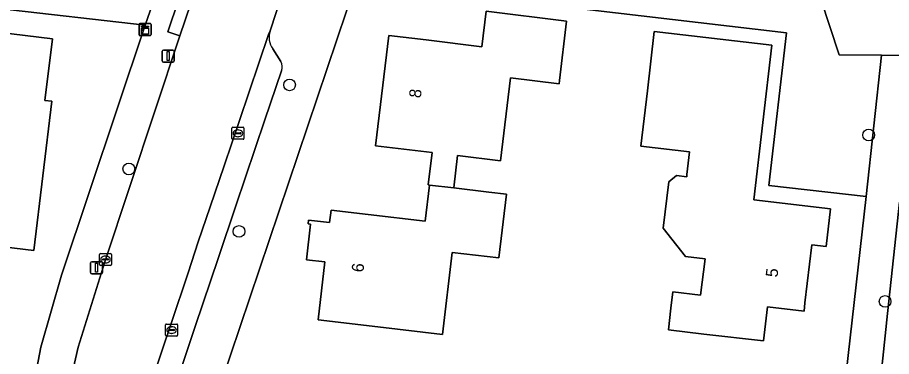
# Model space of a CAD drawing. Extents: x 162396 to 163643, y 386452 to 387406.
# Drawn here: x 162715.3 to 162788.1, y 386637.9 to 386666.2 of the extents above; entities that cross this region are included whole.
import ezdxf

# ---------------------------------------------------------------- set-up
doc = ezdxf.new("R2010")
doc.units = 0
for name, color, linetype in [('IMGEO_Boom', 7, 'Continuous'), ('IMGEO_Erf', 7, 'Continuous'), ('IMGEO_Kast', 7, 'Continuous'), ('IMGEO_Kolk', 7, 'Continuous'), ('IMGEO_Lichtmast', 7, 'Continuous'), ('IMGEO_Pand', 7, 'Continuous'), ('IMGEO_Pand_nummerreeks', 7, 'Continuous'), ('IMGEO_Parkeervlak_open', 7, 'Continuous'), ('IMGEO_Rijbaan_lokaal_open', 7, 'Continuous'), ('IMGEO_Voetpad_open', 7, 'Continuous')]:
    doc.layers.add(name, color=color, linetype=linetype)

msp = doc.modelspace()

# ---------------------------------------------------------------- linework, layer by layer
at = {"layer": 'IMGEO_Boom'}
for centre in [(162737.991, 386660.534), (162786.218, 386656.353), (162724.608, 386653.525), (162733.781, 386648.317), (162787.589, 386642.482)]:
    msp.add_circle(centre, 0.489, dxfattribs=at)
at = {"layer": 'IMGEO_Erf'}
for points in [[(162776.93, 386743.582), (162768.744, 386730.951), (162762.934, 386721.672), (162757.742, 386711.279), (162754.454, 386701.785), (162744.409, 386671.894), (162782.247, 386667.715), (162783.774, 386663.035), (162787.296, 386663.004), (162855.09, 386662.415)], [(162786.017, 386651.238), (162777.902, 386652.152), (162779.378, 386664.867), (162743.548, 386669.105), (162731.458, 386633.225), (162730.396, 386627.558), (162729.703, 386622.29), (162729.171, 386615.834), (162728.3, 386607.457), (162728.244, 386606.221), (162728.319, 386605.252)], [(162712.686, 386624.392), (162715.359, 386624.084), (162715.541, 386626.964), (162716.12, 386632.546), (162717.288, 386638.674), (162718.999, 386644.672), (162725.964, 386665.516), (162701.576, 386668.308)], [(162704.554, 386666.036), (162718.242, 386664.379), (162717.621, 386659.242), (162718.2, 386659.172), (162716.692, 386646.716), (162713.229, 386647.135)], [(162780.556, 386602.933), (162780.807, 386605.308), (162786.017, 386651.238)]]:
    msp.add_lwpolyline(points, dxfattribs=at)
for points in [[(162751.538, 386646.565), (162750.736, 386639.735), (162745.338, 386640.368), (162740.372, 386640.951), (162740.938, 386645.78), (162739.41, 386645.951), (162739.744, 386648.932), (162739.546, 386648.954), (162739.58, 386649.262), (162741.324, 386649.067), (162741.445, 386650.1), (162744.524, 386649.739), (162749.28, 386649.181), (162749.632, 386652.177), (162749.532, 386652.189), (162749.86, 386654.893), (162749.406, 386654.948), (162745.137, 386655.465), (162746.25, 386664.656), (162749.378, 386664.277), (162753.996, 386663.718), (162754.353, 386666.665), (162761.065, 386665.852), (162760.464, 386660.889), (162760.431, 386660.618), (162756.388, 386661.108), (162755.552, 386654.203), (162751.979, 386654.636), (162751.662, 386651.939), (162754.598, 386651.594), (162756.05, 386651.424), (162755.426, 386646.109)], [(162769.581, 386652.456), (162770.227, 386652.973), (162771.062, 386652.876), (162771.084, 386653.064), (162771.303, 386654.953), (162767.257, 386655.422), (162767.792, 386660.028), (162768.368, 386664.994), (162778.164, 386663.857), (162776.665, 386650.937), (162783.034, 386650.197), (162782.669, 386647.053), (162781.477, 386647.192), (162780.916, 386642.355), (162780.837, 386641.677), (162777.784, 386642.032), (162777.453, 386639.183), (162772.487, 386639.76), (162769.537, 386640.102), (162769.748, 386641.916), (162769.905, 386643.273), (162772.204, 386643.006), (162772.616, 386646.03), (162770.961, 386646.237), (162769.099, 386648.589)]]:
    msp.add_lwpolyline(points, close=True, dxfattribs=at)
at = {"layer": 'IMGEO_Kast'}
for p, q in [((162725.453, 386664.718), (162725.453, 386665.559)), ((162725.453, 386665.559), (162725.453, 386664.718)), ((162725.528, 386665.643), (162726.369, 386665.643)), ((162726.369, 386665.643), (162725.528, 386665.643)), ((162726.453, 386665.568), (162726.453, 386664.727)), ((162726.453, 386664.727), (162726.453, 386665.568)), ((162726.378, 386664.643), (162725.537, 386664.643)), ((162725.537, 386664.643), (162726.378, 386664.643))]:
    msp.add_line(p, q, dxfattribs=at)
for points in [[(162725.648, 386665.433), (162726.248, 386665.433), (162726.248, 386665.348), (162725.648, 386665.348), (162725.648, 386665.433)], [(162725.648, 386665.258), (162726.248, 386665.258), (162726.248, 386664.769), (162725.648, 386664.769), (162725.648, 386665.258)]]:
    msp.add_lwpolyline(points, dxfattribs=at)
msp.add_circle((162725.732, 386665.107), 0.0377, dxfattribs=at)
for centre, start, end in [((162725.531, 386665.565), 92.4484, 184.28452), ((162725.531, 386665.565), 92.4484, 184.28452), ((162726.375, 386665.565), 2.4484, 94.28452), ((162726.375, 386665.565), 2.4484, 94.28452), ((162725.531, 386664.721), 182.4484, 274.28452), ((162725.531, 386664.721), 182.4484, 274.28452), ((162726.375, 386664.721), 272.4484, 4.28452), ((162726.375, 386664.721), 272.4484, 4.28452)]:
    msp.add_arc(centre, 0.0779, start, end, dxfattribs=at)
at = {"layer": 'IMGEO_Kolk'}
for p, q in [((162733.19, 386656.069), (162733.19, 386656.921)), ((162733.265, 386656.995), (162734.117, 386656.995)), ((162733.678, 386656.775), (162733.703, 386656.775)), ((162734.191, 386656.921), (162734.191, 386656.069)), ((162734.117, 386655.995), (162733.265, 386655.995)), ((162733.449, 386656.489), (162733.449, 386656.501)), ((162733.887, 386656.452), (162733.489, 386656.452)), ((162733.492, 386656.538), (162733.89, 386656.538)), ((162733.701, 386656.215), (162733.676, 386656.215)), ((162733.933, 386656.501), (162733.933, 386656.489)), ((162722.235, 386646.479), (162723.087, 386646.479)), ((162722.16, 386645.553), (162722.16, 386646.405)), ((162722.419, 386645.973), (162722.419, 386645.985)), ((162722.857, 386645.936), (162722.459, 386645.936)), ((162722.462, 386646.022), (162722.86, 386646.022)), ((162722.648, 386646.259), (162722.673, 386646.259)), ((162722.903, 386645.985), (162722.903, 386645.973)), ((162723.161, 386646.405), (162723.161, 386645.553)), ((162723.087, 386645.479), (162722.235, 386645.479)), ((162722.671, 386645.699), (162722.646, 386645.699)), ((162727.665, 386639.667), (162727.665, 386640.519)), ((162727.74, 386640.593), (162728.592, 386640.593)), ((162727.924, 386640.087), (162727.924, 386640.099)), ((162728.362, 386640.05), (162727.964, 386640.05)), ((162727.967, 386640.136), (162728.365, 386640.136)), ((162728.153, 386640.373), (162728.178, 386640.373)), ((162728.408, 386640.099), (162728.408, 386640.087)), ((162728.666, 386640.519), (162728.666, 386639.667)), ((162728.592, 386639.593), (162727.74, 386639.593)), ((162728.176, 386639.813), (162728.151, 386639.813))]:
    msp.add_line(p, q, dxfattribs=at)
for points in [[(162733.19, 386656.069), (162733.19, 386656.921)], [(162733.265, 386656.995), (162734.117, 386656.995)], [(162734.191, 386656.921), (162734.191, 386656.069)], [(162734.117, 386655.995), (162733.265, 386655.995)], [(162722.235, 386646.479), (162723.087, 386646.479)], [(162722.16, 386645.553), (162722.16, 386646.405)], [(162723.161, 386646.405), (162723.161, 386645.553)], [(162723.087, 386645.479), (162722.235, 386645.479)], [(162727.665, 386639.667), (162727.665, 386640.519)], [(162727.74, 386640.593), (162728.592, 386640.593)], [(162728.666, 386640.519), (162728.666, 386639.667)], [(162728.592, 386639.593), (162727.74, 386639.593)]]:
    msp.add_lwpolyline(points, dxfattribs=at)
for centre, radius, start, end in [((162733.267, 386656.919), 0.0765, 91.55205, 178.44795), ((162733.267, 386656.919), 0.0765, 91.55205, 178.44795), ((162734.115, 386656.919), 0.0765, 1.55205, 88.44795), ((162734.115, 386656.919), 0.0765, 1.55205, 88.44795), ((162733.267, 386656.071), 0.0765, 181.55205, 268.44795), ((162733.267, 386656.071), 0.0765, 181.55205, 268.44795), ((162733.489, 386656.498), 0.0403, 85.87752, 175.75265), ((162733.486, 386656.488), 0.0366, 178.93798, 274.71019), ((162733.89, 386656.495), 0.043, 264.86636, 352.45326), ((162733.894, 386656.5), 0.0386, 1.73085, 96.63898), ((162734.115, 386656.071), 0.0765, 271.55205, 358.44795), ((162734.115, 386656.071), 0.0765, 271.55205, 358.44795), ((162722.237, 386646.403), 0.0765, 91.55205, 178.44795), ((162722.237, 386646.403), 0.0765, 91.55205, 178.44795), ((162723.085, 386646.403), 0.0765, 1.55205, 88.44795), ((162723.085, 386646.403), 0.0765, 1.55205, 88.44795), ((162722.459, 386645.982), 0.0403, 85.87752, 175.75265), ((162722.456, 386645.972), 0.0366, 178.93798, 274.71019), ((162722.86, 386645.979), 0.043, 264.86636, 352.45326), ((162722.864, 386645.984), 0.0386, 1.73085, 96.63898), ((162722.237, 386645.555), 0.0765, 181.55205, 268.44795), ((162722.237, 386645.555), 0.0765, 181.55205, 268.44795), ((162723.085, 386645.555), 0.0765, 271.55205, 358.44795), ((162723.085, 386645.555), 0.0765, 271.55205, 358.44795), ((162727.742, 386640.517), 0.0765, 91.55205, 178.44795), ((162727.742, 386640.517), 0.0765, 91.55205, 178.44795), ((162727.964, 386640.096), 0.0403, 85.87752, 175.75265), ((162727.961, 386640.086), 0.0366, 178.93798, 274.71019), ((162728.365, 386640.093), 0.043, 264.86636, 352.45326), ((162728.369, 386640.098), 0.0386, 1.73085, 96.63898), ((162728.59, 386640.517), 0.0765, 1.55205, 88.44795), ((162728.59, 386640.517), 0.0765, 1.55205, 88.44795), ((162727.742, 386639.669), 0.0765, 181.55205, 268.44795), ((162727.742, 386639.669), 0.0765, 181.55205, 268.44795), ((162728.59, 386639.669), 0.0765, 271.55205, 358.44795), ((162728.59, 386639.669), 0.0765, 271.55205, 358.44795)]:
    msp.add_arc(centre, radius, start, end, dxfattribs=at)
for centre, major_axis, ratio, start_param, end_param in [((162733.677, 386656.495), (-0.387, 0.002), 0.722429, 4.712389, 7.853982), ((162733.702, 386656.495), (-0.39, 0.002), 0.717154, 1.570796, 4.712389), ((162722.647, 386645.979), (-0.387, 0.002), 0.722429, 4.712389, 7.853982), ((162722.672, 386645.979), (-0.39, 0.002), 0.717154, 1.570796, 4.712389), ((162728.152, 386640.093), (-0.387, 0.002), 0.722429, 4.712389, 7.853982), ((162728.177, 386640.093), (-0.39, 0.002), 0.717154, 1.570796, 4.712389)]:
    msp.add_ellipse(centre, major_axis=major_axis, ratio=ratio, start_param=start_param, end_param=end_param, dxfattribs=at)
at = {"layer": 'IMGEO_Lichtmast'}
for p, q in [((162727.389, 386662.532), (162727.389, 386663.332)), ((162727.389, 386663.332), (162727.389, 386662.532)), ((162727.489, 386663.432), (162728.279, 386663.432)), ((162728.279, 386663.432), (162727.489, 386663.432)), ((162728.379, 386663.332), (162728.379, 386662.532)), ((162728.379, 386662.532), (162728.379, 386663.332)), ((162728.279, 386662.432), (162727.489, 386662.432)), ((162727.489, 386662.432), (162728.279, 386662.432)), ((162721.522, 386645.787), (162722.312, 386645.787)), ((162722.312, 386645.787), (162721.522, 386645.787)), ((162721.422, 386644.887), (162721.422, 386645.687)), ((162721.422, 386645.687), (162721.422, 386644.887)), ((162722.412, 386645.687), (162722.412, 386644.887)), ((162722.412, 386644.887), (162722.412, 386645.687)), ((162722.312, 386644.787), (162721.522, 386644.787)), ((162721.522, 386644.787), (162722.312, 386644.787))]:
    msp.add_line(p, q, dxfattribs=at)
for points in [[(162727.809, 386663.307), (162727.959, 386663.307), (162727.959, 386662.557), (162727.809, 386662.557), (162727.809, 386663.307)], [(162721.842, 386645.662), (162721.992, 386645.662), (162721.992, 386644.912), (162721.842, 386644.912), (162721.842, 386645.662)]]:
    msp.add_lwpolyline(points, dxfattribs=at)
for centre, start, end in [((162727.489, 386663.332), 90, 180), ((162727.489, 386663.332), 90, 180), ((162728.279, 386663.332), 0, 90), ((162728.279, 386663.332), 360, 90), ((162727.489, 386662.532), 180, 270), ((162727.489, 386662.532), 180, 270), ((162728.279, 386662.532), 270, 0), ((162728.279, 386662.532), 270, 0), ((162721.522, 386645.687), 90, 180), ((162721.522, 386645.687), 90, 180), ((162722.312, 386645.687), 0, 90), ((162722.312, 386645.687), 360, 90), ((162721.522, 386644.887), 180, 270), ((162721.522, 386644.887), 180, 270), ((162722.312, 386644.887), 270, 0), ((162722.312, 386644.887), 270, 0)]:
    msp.add_arc(centre, 0.1, start, end, dxfattribs=at)
at = {"layer": 'IMGEO_Pand'}
for points in [[(162756.388, 386661.108), (162760.431, 386660.618), (162760.464, 386660.889), (162761.065, 386665.852), (162754.353, 386666.665), (162753.996, 386663.718), (162749.378, 386664.277), (162746.25, 386664.656), (162745.137, 386655.465), (162749.406, 386654.948), (162749.86, 386654.893), (162749.532, 386652.189), (162749.632, 386652.177), (162751.662, 386651.939), (162751.979, 386654.636), (162755.552, 386654.203)], [(162700.284, 386656.459), (162700.149, 386655.346), (162703.489, 386654.941), (162704.178, 386660.632), (162706.769, 386660.319), (162706.238, 386655.927), (162712.295, 386655.194), (162711.349, 386647.375), (162713.229, 386647.135), (162716.692, 386646.716), (162718.2, 386659.172), (162717.621, 386659.242), (162718.242, 386664.379), (162704.554, 386666.036), (162704.091, 386662.206), (162701.024, 386662.577)], [(162772.204, 386643.006), (162769.905, 386643.273), (162769.748, 386641.916), (162769.537, 386640.102), (162772.487, 386639.76), (162777.453, 386639.183), (162777.784, 386642.032), (162780.837, 386641.677), (162780.916, 386642.355), (162781.477, 386647.192), (162782.669, 386647.053), (162783.034, 386650.197), (162776.665, 386650.937), (162778.164, 386663.857), (162768.368, 386664.994), (162767.792, 386660.028), (162767.257, 386655.422), (162771.303, 386654.953), (162771.084, 386653.064), (162771.062, 386652.876), (162770.227, 386652.973), (162769.581, 386652.456), (162769.099, 386648.589), (162770.961, 386646.237), (162772.616, 386646.03)], [(162756.05, 386651.424), (162754.598, 386651.594), (162751.662, 386651.939), (162749.632, 386652.177), (162749.28, 386649.181), (162744.524, 386649.739), (162741.445, 386650.1), (162741.324, 386649.067), (162739.58, 386649.262), (162739.546, 386648.954), (162739.744, 386648.932), (162739.41, 386645.951), (162740.938, 386645.78), (162740.372, 386640.951), (162745.338, 386640.368), (162750.736, 386639.735), (162751.538, 386646.565), (162755.426, 386646.109)]]:
    msp.add_lwpolyline(points, close=True, dxfattribs=at)
at = {"layer": 'IMGEO_Parkeervlak_open'}
for points in [[(162736.362, 386665.025), (162736.244, 386664.738), (162733.829, 386657.575), (162732.546, 386653.782), (162731.37, 386650.353), (162730.39, 386647.436), (162729.554, 386644.862), (162728.125, 386640.647), (162727.35, 386638.325), (162726.599, 386636.073)], [(162737.272, 386662.476), (162736.606, 386663.532)], [(162728.212, 386634.757), (162728.966, 386636.886), (162730.13, 386640.396), (162732.073, 386646.155), (162733.528, 386650.457), (162735.933, 386657.606), (162737.317, 386661.713)]]:
    msp.add_lwpolyline(points, dxfattribs=at)
for centre, radius, start, end in [((162737.939, 386664.516), 1.657, 162.12013, 216.44338), ((162736.431, 386662.044), 0.945, 339.53151, 27.21902)]:
    msp.add_arc(centre, radius, start, end, dxfattribs=at)
at = {"layer": 'IMGEO_Rijbaan_lokaal_open'}
for points in [[(162726.599, 386636.073), (162727.35, 386638.325), (162728.125, 386640.647), (162729.554, 386644.862), (162730.39, 386647.436), (162731.37, 386650.353), (162732.546, 386653.782), (162733.829, 386657.575), (162736.244, 386664.738), (162736.362, 386665.025), (162737.942, 386669.81), (162739.403, 386674.014), (162747.82, 386699.195), (162752.818, 386713.374), (162756.44, 386721.247), (162760.497, 386728.254), (162767.447, 386739.091), (162769.561, 386742.426), (162771.413, 386745.192), (162780.364, 386759.153), (162780.603, 386759.42), (162809.431, 386804.415)], [(162701.576, 386668.308), (162725.964, 386665.516), (162727.566, 386670.164)], [(162730.673, 386670.035), (162728.857, 386664.611), (162722.597, 386645.776), (162720.379, 386638.661), (162719.73, 386635.752), (162718.642, 386628.868), (162717.303, 386609.075), (162717.165, 386607.646), (162723.476, 386607.248), (162723.485, 386608.949), (162723.496, 386609.469), (162723.644, 386615.584), (162723.678, 386616.758), (162723.732, 386617.753), (162723.938, 386620.755), (162724.125, 386622.738), (162724.316, 386624.392), (162724.577, 386626.336), (162725.041, 386629.554), (162725.266, 386630.952)], [(162788.796, 386650.757), (162787.792, 386641.469), (162787.39, 386637.74), (162787.117, 386635.214), (162786.717, 386631.512), (162785.313, 386618.521), (162784.915, 386614.835), (162783.817, 386605.445), (162783.558, 386603.229)]]:
    msp.add_lwpolyline(points, dxfattribs=at)
at = {"layer": 'IMGEO_Voetpad_open'}
for points in [[(162821.929, 386842.61), (162820.19, 386839.921), (162819.797, 386839.145), (162811.483, 386826.237), (162810.358, 386824.421), (162809.763, 386823.512), (162804.178, 386814.988), (162802.507, 386812.457), (162766.009, 386755.197), (162762.683, 386750), (162762.044, 386749.001), (162752.537, 386734.127), (162746.835, 386723.64), (162744.257, 386717.994), (162741.576, 386711.487), (162727.566, 386670.164), (162725.964, 386665.516), (162718.999, 386644.672), (162717.288, 386638.674), (162716.12, 386632.546), (162715.541, 386626.964), (162715.359, 386624.084), (162714.566, 386612.643)], [(162728.319, 386605.252), (162728.244, 386606.221), (162728.3, 386607.457), (162729.171, 386615.834), (162729.703, 386622.29), (162730.396, 386627.558), (162731.458, 386633.225), (162743.548, 386669.105), (162744.409, 386671.894), (162754.454, 386701.785)], [(162739.403, 386674.014), (162737.942, 386669.81), (162736.362, 386665.025)], [(162717.03, 386606.349), (162717.165, 386607.646), (162717.303, 386609.075), (162718.642, 386628.868), (162719.73, 386635.752), (162720.379, 386638.661), (162722.597, 386645.776), (162728.857, 386664.611), (162727.85, 386664.953), (162728.745, 386667.616)], [(162736.606, 386663.532), (162737.272, 386662.476)], [(162855.09, 386662.415), (162787.296, 386663.004), (162786.017, 386651.238), (162780.807, 386605.308), (162780.556, 386602.933)], [(162737.317, 386661.713), (162735.933, 386657.606), (162733.528, 386650.457), (162732.073, 386646.155), (162730.13, 386640.396), (162728.966, 386636.886), (162728.212, 386634.757)], [(162786.717, 386631.512), (162786.177, 386631.573), (162786.586, 386635.274), (162787.117, 386635.214), (162787.39, 386637.74), (162787.792, 386641.469), (162788.796, 386650.757)]]:
    msp.add_lwpolyline(points, dxfattribs=at)
for points in [[(162782.247, 386667.715), (162744.409, 386671.894), (162743.548, 386669.105), (162779.378, 386664.867), (162777.902, 386652.152), (162786.017, 386651.238), (162787.296, 386663.004), (162783.774, 386663.035)], [(162730.673, 386670.035), (162729.661, 386670.376), (162728.745, 386667.616), (162727.85, 386664.953), (162728.857, 386664.611)]]:
    msp.add_lwpolyline(points, close=True, dxfattribs=at)
for centre, radius, start, end in [((162737.939, 386664.516), 1.657, 162.12013, 216.44338), ((162736.431, 386662.044), 0.945, 339.53151, 27.21902)]:
    msp.add_arc(centre, radius, start, end, dxfattribs=at)

# ---------------------------------------------------------------- texts
at = {"layer": 'IMGEO_Pand_nummerreeks'}
for s, rotation, p in [('8', 83.09607, (162748.916, 386659.397)), ('6', 83.30806, (162744.135, 386644.871)), ('5', 83.3806, (162778.622, 386644.451))]:
    msp.add_text(s, height=1, rotation=rotation, dxfattribs=at).set_placement(p)

doc.saveas('drawing.dxf')
